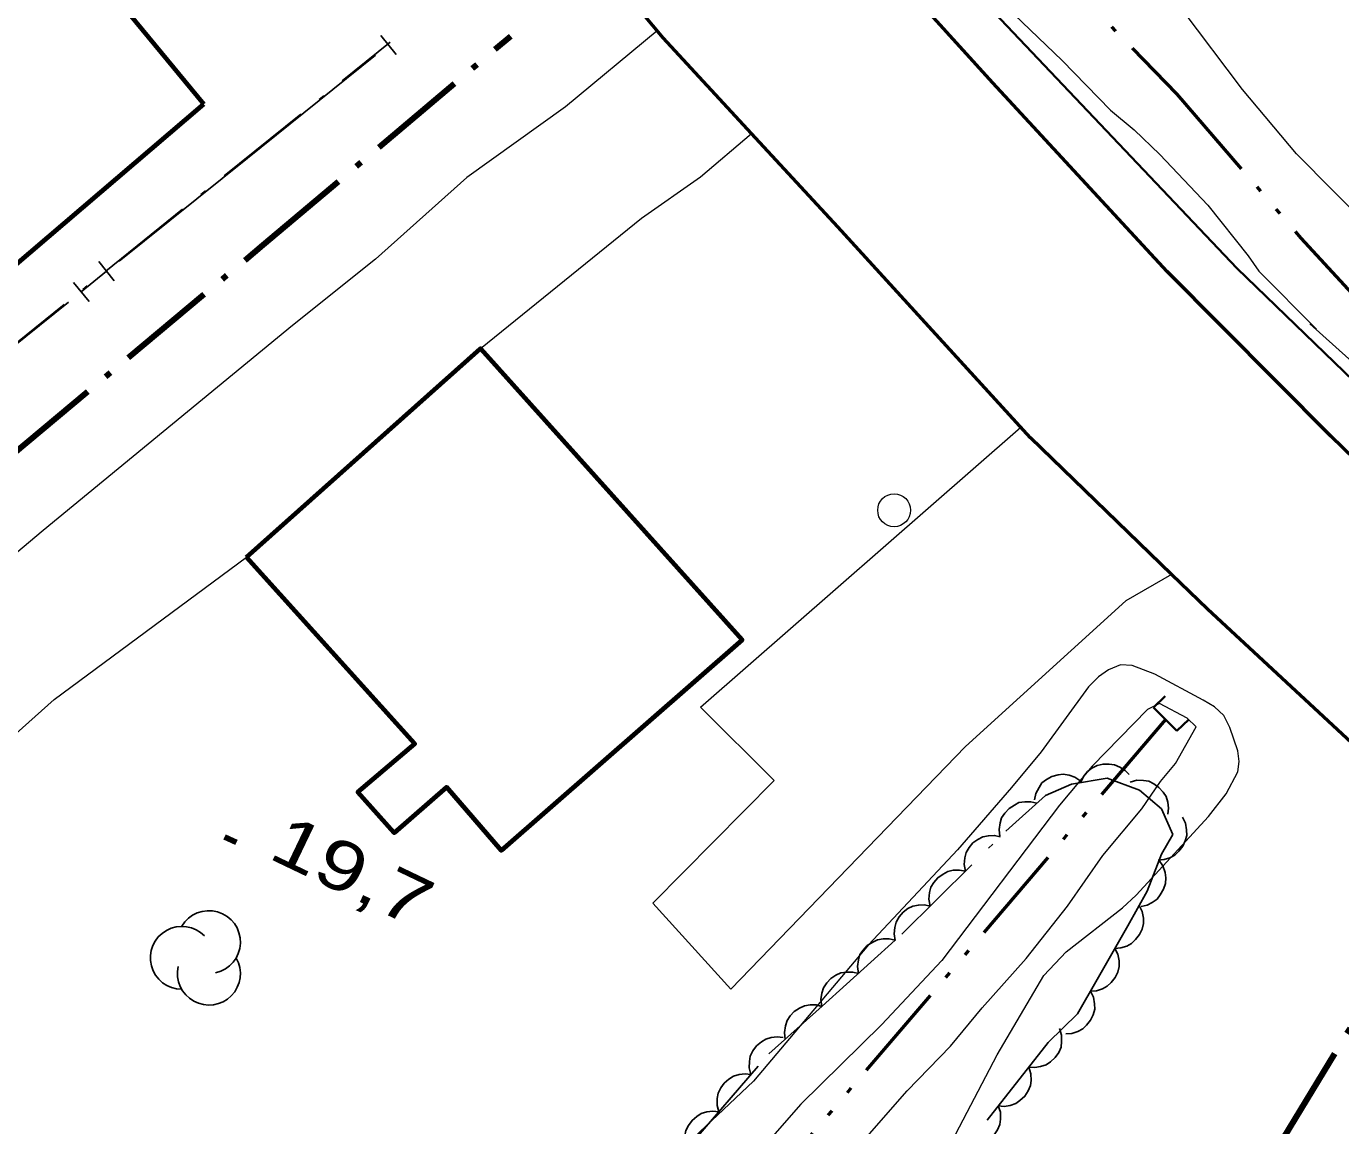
# Model space of a CAD drawing. Extents: x 355726 to 357533, y 5103782 to 5105258.
# Drawn here: x 356435.81 to 356475.83, y 5104598.42 to 5104631.9 of the extents above; entities that cross this region are included whole.
import ezdxf

# ---------------------------------------------------------------- set-up
doc = ezdxf.new("R2010")
doc.units = 0
doc.header["$LTSCALE"] = 0.6
for name, pattern in [('DASH_DOUBLE_DOT', [9.2, 5, -1.2, 0.3, -1.2, 0.3, -1.2]), ('DOT_DASHED', [7.7, 5, -1.2, 0.3, -1.2]), ('LONG_DASHED', [7.5, 6, -1.5])]:
    doc.linetypes.add(name, pattern=pattern)
for name, color, linetype, lineweight in [('19', 7, 'Continuous', 13), ('2', 7, 'LONG_DASHED', 13), ('21', 7, 'LONG_DASHED', 35), ('22', 7, 'Continuous', 13), ('26', 7, 'Continuous', 35), ('3', 7, 'Continuous', 140), ('31', 7, 'Continuous', 35), ('36', 7, 'Continuous', 13), ('37', 7, 'Continuous', 13), ('4', 7, 'DASH_DOUBLE_DOT', 53), ('41', 7, 'DOT_DASHED', 90), ('44', 7, 'Continuous', 25)]:
    doc.layers.add(name, color=color, linetype=linetype, lineweight=lineweight)

msp = doc.modelspace()

# ---------------------------------------------------------------- linework, layer by layer
at = {"layer": '19'}
for points in [[(356455.02, 5104631.76), (356452.23, 5104629.44), (356449.22, 5104627.29), (356446.44, 5104624.81), (356443.91, 5104622.79), (356436.32, 5104616.54), (356434.07, 5104614.66), (356431.4, 5104612.22), (356425.98, 5104607)], [(356449.64, 5104622.09), (356454.54, 5104626.05), (356456.34, 5104627.31), (356457.89, 5104628.63)], [(356470.67, 5104615.2), (356469.28, 5104614.4), (356464.4, 5104609.97), (356457.26, 5104602.58), (356454.88, 5104605.2), (356458.58, 5104608.93), (356456.33, 5104611.16), (356466.09, 5104619.69)], [(356428.84, 5104604.21), (356431.07, 5104606.4), (356436.66, 5104611.4), (356442.51, 5104615.73)]]:
    msp.add_lwpolyline(points, dxfattribs=at)
at = {"layer": '2', "linetype": 'Continuous'}
for points in [[(356464.41, 5104633.68), (356467.35, 5104630.86), (356468.82, 5104629.34), (356469.54, 5104628.74), (356470.32, 5104627.99), (356471.78, 5104626.45), (356473.01, 5104624.91), (356473.33, 5104624.44), (356475.09, 5104622.67)], [(356476.71, 5104625.76), (356474.48, 5104628.01), (356472.84, 5104629.97), (356471, 5104632.41)], [(356474.89, 5104622.84), (356483.69, 5104614.93)], [(356463.87, 5104597.73), (356465.37, 5104600.58), (356466.79, 5104602.99), (356467.47, 5104603.71), (356469.18, 5104605.05), (356469.6, 5104605.44), (356471.8, 5104607.84), (356472.34, 5104608.53), (356472.69, 5104609.2), (356472.73, 5104609.51), (356472.69, 5104609.84), (356472.45, 5104610.55), (356472.27, 5104610.91), (356471.98, 5104611.18), (356471.64, 5104611.38), (356470.17, 5104612.17), (356469.48, 5104612.43), (356469.12, 5104612.45), (356468.76, 5104612.3), (356468.45, 5104612.09), (356468.15, 5104611.78), (356466.71, 5104609.8), (356465.8, 5104608.72), (356464.16, 5104606.82), (356461.45, 5104603.93), (356457.95, 5104599.78), (356455.77, 5104597.72)], [(356459.84, 5104596.3), (356462.63, 5104599.48), (356463.95, 5104600.84), (356464.91, 5104602.01), (356466.25, 5104603.51), (356467.51, 5104605.11), (356468.58, 5104606.65), (356469.77, 5104608.07), (356470.34, 5104608.9), (356470.8, 5104609.45), (356471.42, 5104610.57), (356471.15, 5104610.83), (356470.31, 5104611.28), (356469.94, 5104611.09), (356468.26, 5104609.37), (356467.26, 5104608.18), (356463.68, 5104603.45), (356461.85, 5104601.49), (356459.39, 5104599.08), (356458.46, 5104598.01)]]:
    msp.add_lwpolyline(points, dxfattribs=at)
at = {"layer": '21', "linetype": 'Continuous', "lineweight": 53}
for points in [[(356503.88, 5104591.24), (356501.22, 5104592.67), (356494.26, 5104596.65), (356488.59, 5104600.26), (356482.8, 5104604.49), (356477.42, 5104608.9), (356471.77, 5104614.15), (356470.67, 5104615.2), (356466.38, 5104619.37), (356460.52, 5104625.79), (356457.89, 5104628.63), (356455.2, 5104631.55), (356449.74, 5104638.07), (356443.65, 5104645.51), (356437.37, 5104653.37), (356432.21, 5104659.91), (356425.89, 5104667.65), (356420.4, 5104674.8), (356415.1, 5104682.01), (356410.34, 5104689.05), (356406.48, 5104695.51), (356402.4, 5104702.2), (356399.2, 5104708.25), (356395.34, 5104715.51)], [(356535.87, 5104583.82), (356518.47, 5104591.44), (356506.55, 5104597.08), (356504.35, 5104598.26), (356500.28, 5104600.69), (356494.62, 5104604.17), (356488.61, 5104607.97), (356484.26, 5104611.47), (356480.24, 5104614.83), (356475.52, 5104619.42), (356470.54, 5104624.43), (356465.23, 5104630.18), (356460.52, 5104635.38)]]:
    msp.add_lwpolyline(points, dxfattribs=at)
at = {"layer": '22', "lineweight": 35}
msp.add_lwpolyline([(356398.99, 5104725.29), (356406.44, 5104710.76), (356416.02, 5104694.45), (356420.84, 5104687.75), (356428.28, 5104677.43), (356431.74, 5104672.96), (356437.23, 5104665.9), (356445.59, 5104655.42), (356455.14, 5104643.74), (356462.64, 5104635.11), (356472.66, 5104624.53), (356482.75, 5104614.79), (356490.22, 5104608.93), (356498.5, 5104603.44), (356506.79, 5104598.67), (356517.76, 5104593.42), (356532.75, 5104586.84)], dxfattribs=at)
at = {"layer": '26'}
for p, q in [((356470.13, 5104611.15), (356470.48, 5104611.5)), ((356470.84, 5104610.44), (356470.13, 5104611.15)), ((356470.84, 5104610.44), (356471.2, 5104610.79))]:
    msp.add_line(p, q, dxfattribs=at)
at = {"layer": '3'}
msp.add_line((356441.84, 5104607.22), (356442.2, 5104607.05), dxfattribs=at)
at = {"layer": '31', "lineweight": 70}
for points in [[(356441.22, 5104629.53), (356432.98, 5104639.5), (356425.38, 5104633.33), (356433.82, 5104623.21), (356441.22, 5104629.53)], [(356442.51, 5104615.73), (356449.64, 5104622.09), (356457.6, 5104613.22), (356450.27, 5104606.8), (356448.6, 5104608.73), (356447.01, 5104607.34), (356445.9, 5104608.58), (356447.64, 5104610.05), (356442.51, 5104615.73)]]:
    msp.add_lwpolyline(points, close=True, dxfattribs=at)
at = {"layer": '36'}
msp.add_circle((356462.229, 5104617.16), 0.5, dxfattribs=at)
at = {"layer": '37', "lineweight": 25}
for p, q in [((356446.6, 5104631.62), (356447.07, 5104631.04)), ((356442.54, 5104627.88), (356446.44, 5104631.02)), ((356438.64, 5104624.75), (356442.54, 5104627.88)), ((356438.02, 5104624.73), (356438.49, 5104624.15)), ((356437.48, 5104623.81), (356438.25, 5104624.44)), ((356437.25, 5104624.1), (356437.72, 5104623.52)), ((356433.19, 5104620.36), (356437.09, 5104623.5))]:
    msp.add_line(p, q, dxfattribs=at)
at = {"layer": '37', "linetype": 'DOT_DASHED', "lineweight": 25}
msp.add_line((356423.83, 5104612.86), (356446.89, 5104631.41), dxfattribs=at)
at = {"layer": '4'}
for points in [[(356436.71, 5104669.83), (356442.79, 5104661.8), (356449.85, 5104653.53), (356455.77, 5104646.48), (356460.98, 5104640.15), (356465.62, 5104635.19), (356470.84, 5104629.83), (356474.61, 5104625.45), (356477.28, 5104622.55), (356481.56, 5104619.07), (356486.77, 5104614.38), (356491.69, 5104610.57), (356494.88, 5104607.74), (356497.98, 5104605.47), (356500.83, 5104603.63), (356503.46, 5104602.26), (356506.19, 5104601.23), (356508.57, 5104599.94), (356514.74, 5104597.38), (356522.56, 5104594.2), (356530.87, 5104590.67), (356541.8, 5104585.53)], [(356470.49, 5104610.79), (356459.31, 5104597.68), (356452.19, 5104589.8), (356447.38, 5104583.86), (356443.37, 5104579.5), (356440.6, 5104574.96), (356438.88, 5104571.09), (356437.63, 5104566.4), (356437.15, 5104565.44), (356437.36, 5104562.75), (356436.83, 5104558.3), (356436.05, 5104553.61), (356435.09, 5104550.86)]]:
    msp.add_lwpolyline(points, dxfattribs=at)
at = {"layer": '41'}
for points in [[(356421.21, 5104606.99), (356443.02, 5104625.24), (356450.56, 5104631.6)], [(356450.7, 5104558.89), (356454.4, 5104565.26), (356469.31, 5104590.15), (356478.73, 5104605.73)]]:
    msp.add_lwpolyline(points, dxfattribs=at)
at = {"layer": '44'}
for points in [[(356466.5, 5104608.34), (356466.54, 5104608.54), (356466.64, 5104608.72), (356466.73, 5104608.86), (356466.87, 5104608.96), (356467.03, 5104609.05), (356467.22, 5104609.1), (356467.38, 5104609.12), (356467.56, 5104609.09), (356467.73, 5104609.03), (356467.88, 5104608.93)], [(356467.9, 5104608.86), (356467.99, 5104609.05), (356468.12, 5104609.21), (356468.25, 5104609.31), (356468.41, 5104609.39), (356468.59, 5104609.43), (356468.78, 5104609.43), (356468.94, 5104609.41), (356469.1, 5104609.34), (356469.26, 5104609.24), (356469.38, 5104609.11)], [(356469.42, 5104608.88), (356469.62, 5104608.94), (356469.82, 5104608.93), (356469.98, 5104608.91), (356470.14, 5104608.83), (356470.29, 5104608.72), (356470.42, 5104608.58), (356470.51, 5104608.44), (356470.56, 5104608.27), (356470.58, 5104608.09), (356470.56, 5104607.91)], [(356465.45, 5104607.23), (356465.43, 5104607.44), (356465.46, 5104607.64), (356465.5, 5104607.8), (356465.6, 5104607.94), (356465.73, 5104608.08), (356465.89, 5104608.18), (356466.03, 5104608.26), (356466.21, 5104608.28), (356466.39, 5104608.28), (356466.57, 5104608.24)], [(356471.01, 5104607.82), (356471.1, 5104607.63), (356471.13, 5104607.43), (356471.14, 5104607.26), (356471.09, 5104607.09), (356471.02, 5104606.93), (356470.9, 5104606.78), (356470.78, 5104606.66), (356470.62, 5104606.58), (356470.45, 5104606.53), (356470.27, 5104606.51)], [(356464.4, 5104606.17), (356464.36, 5104606.37), (356464.38, 5104606.58), (356464.42, 5104606.74), (356464.51, 5104606.89), (356464.63, 5104607.03), (356464.78, 5104607.14), (356464.93, 5104607.22), (356465.1, 5104607.25), (356465.29, 5104607.26), (356465.46, 5104607.22)], [(356470.3, 5104606.5), (356470.41, 5104606.33), (356470.48, 5104606.13), (356470.5, 5104605.97), (356470.49, 5104605.8), (356470.43, 5104605.62), (356470.33, 5104605.45), (356470.24, 5104605.32), (356470.09, 5104605.22), (356469.93, 5104605.14), (356469.75, 5104605.1)], [(356463.33, 5104605.11), (356463.29, 5104605.32), (356463.31, 5104605.52), (356463.35, 5104605.68), (356463.44, 5104605.83), (356463.56, 5104605.97), (356463.72, 5104606.08), (356463.86, 5104606.16), (356464.03, 5104606.2), (356464.22, 5104606.2), (356464.4, 5104606.17)], [(356462.26, 5104604.06), (356462.23, 5104604.26), (356462.25, 5104604.46), (356462.29, 5104604.62), (356462.38, 5104604.78), (356462.5, 5104604.92), (356462.65, 5104605.03), (356462.8, 5104605.11), (356462.97, 5104605.14), (356463.15, 5104605.15), (356463.33, 5104605.11)], [(356469.69, 5104605.13), (356469.78, 5104604.94), (356469.82, 5104604.74), (356469.82, 5104604.58), (356469.78, 5104604.41), (356469.7, 5104604.24), (356469.58, 5104604.09), (356469.46, 5104603.97), (356469.31, 5104603.89), (356469.13, 5104603.84), (356468.95, 5104603.82)], [(356461.14, 5104603.06), (356461.11, 5104603.27), (356461.15, 5104603.47), (356461.19, 5104603.63), (356461.29, 5104603.77), (356461.41, 5104603.91), (356461.58, 5104604.01), (356461.72, 5104604.08), (356461.9, 5104604.11), (356462.08, 5104604.11), (356462.26, 5104604.07)], [(356468.95, 5104603.82), (356469.04, 5104603.64), (356469.08, 5104603.44), (356469.08, 5104603.27), (356469.04, 5104603.1), (356468.96, 5104602.93), (356468.84, 5104602.78), (356468.72, 5104602.67), (356468.57, 5104602.59), (356468.39, 5104602.53), (356468.21, 5104602.52)], [(356460.03, 5104602.05), (356460, 5104602.26), (356460.03, 5104602.46), (356460.08, 5104602.62), (356460.18, 5104602.77), (356460.3, 5104602.9), (356460.46, 5104603), (356460.61, 5104603.08), (356460.78, 5104603.1), (356460.97, 5104603.1), (356461.14, 5104603.06)], [(356468.21, 5104602.52), (356468.3, 5104602.33), (356468.33, 5104602.13), (356468.34, 5104601.97), (356468.29, 5104601.8), (356468.21, 5104601.63), (356468.09, 5104601.48), (356467.97, 5104601.37), (356467.82, 5104601.29), (356467.64, 5104601.23), (356467.46, 5104601.22)], [(356458.91, 5104601.05), (356458.89, 5104601.26), (356458.92, 5104601.46), (356458.97, 5104601.62), (356459.06, 5104601.77), (356459.19, 5104601.9), (356459.35, 5104602), (356459.5, 5104602.07), (356459.67, 5104602.1), (356459.86, 5104602.1), (356460.03, 5104602.05)], [(356457.87, 5104599.98), (356457.82, 5104600.18), (356457.83, 5104600.38), (356457.85, 5104600.54), (356457.93, 5104600.7), (356458.04, 5104600.85), (356458.19, 5104600.97), (356458.32, 5104601.06), (356458.49, 5104601.11), (356458.67, 5104601.13), (356458.85, 5104601.11)], [(356467.26, 5104601.38), (356467.32, 5104601.18), (356467.33, 5104600.98), (356467.31, 5104600.81), (356467.24, 5104600.65), (356467.13, 5104600.5), (356466.99, 5104600.37), (356466.86, 5104600.27), (356466.69, 5104600.22), (356466.51, 5104600.19), (356466.33, 5104600.2)], [(356456.89, 5104598.84), (356456.84, 5104599.04), (356456.84, 5104599.25), (356456.87, 5104599.41), (356456.95, 5104599.57), (356457.06, 5104599.72), (356457.2, 5104599.84), (356457.34, 5104599.93), (356457.51, 5104599.98), (356457.69, 5104600), (356457.87, 5104599.98)], [(356466.33, 5104600.2), (356466.39, 5104600), (356466.4, 5104599.8), (356466.38, 5104599.64), (356466.31, 5104599.48), (356466.21, 5104599.32), (356466.06, 5104599.19), (356465.93, 5104599.1), (356465.76, 5104599.04), (356465.58, 5104599.01), (356465.4, 5104599.03)], [(356455.91, 5104597.71), (356455.86, 5104597.91), (356455.86, 5104598.11), (356455.89, 5104598.27), (356455.97, 5104598.43), (356456.08, 5104598.58), (356456.22, 5104598.7), (356456.36, 5104598.79), (356456.53, 5104598.84), (356456.71, 5104598.86), (356456.89, 5104598.84)], [(356465.4, 5104599.03), (356465.47, 5104598.83), (356465.47, 5104598.62), (356465.45, 5104598.46), (356465.38, 5104598.3), (356465.28, 5104598.14), (356465.13, 5104598.01), (356465, 5104597.92), (356464.84, 5104597.86), (356464.65, 5104597.83), (356464.47, 5104597.85)]]:
    msp.add_lwpolyline(points, dxfattribs=at)
at = {"layer": '44', "linetype": 'DOT_DASHED'}
for points in [[(356434.33, 5104575.56), (356436.04, 5104575.78), (356436.68, 5104576.21), (356438.76, 5104577.8), (356439.95, 5104579.89), (356441.43, 5104581.81), (356443.26, 5104584.33), (356446.7, 5104588.3), (356451.58, 5104593.43), (356456.13, 5104597.96), (356458.42, 5104600.61), (356460.04, 5104602.06), (356462.46, 5104604.25), (356465.63, 5104607.39), (356466.84, 5104608.48), (356467.63, 5104608.82), (356468.72, 5104609), (356469.7, 5104608.64), (356470.37, 5104608.07), (356470.71, 5104607.29), (356470.37, 5104606.69), (356469.93, 5104605.56), (356469.34, 5104604.51)], [(356469.34, 5104604.51), (356468.41, 5104602.87), (356467.81, 5104601.83), (356466.92, 5104600.95), (356464.12, 5104597.4), (356462.47, 5104595.18), (356461.92, 5104593.52), (356462.01, 5104592.29), (356462.44, 5104591.65), (356463, 5104590.55), (356463.56, 5104589.44), (356463.92, 5104587.28), (356463.37, 5104585.61), (356462.35, 5104583.82), (356461.51, 5104582.33), (356460.15, 5104579.94), (356457.61, 5104575.46), (356456.09, 5104572.78), (356454.74, 5104570.39), (356453.38, 5104568), (356451.86, 5104565.31), (356450.5, 5104562.92), (356450, 5104562.03)]]:
    msp.add_lwpolyline(points, dxfattribs=at)
at = {"layer": '44'}
for centre, start, end in [((356441.37, 5104604.011), 282.2692, 149.7263), ((356440.546, 5104603.532), 44.1154, 269.804), ((356441.37, 5104603.053), 166.9369, 29.6212)]:
    msp.add_arc(centre, 0.958, start, end, dxfattribs=at)

# ---------------------------------------------------------------- texts
at = {"layer": '3', "width": 1.3}
msp.add_text('19,7   ', height=1.5, rotation=334.423, dxfattribs=at).set_placement((356443.13, 5104606.59))

doc.saveas('drawing.dxf')
